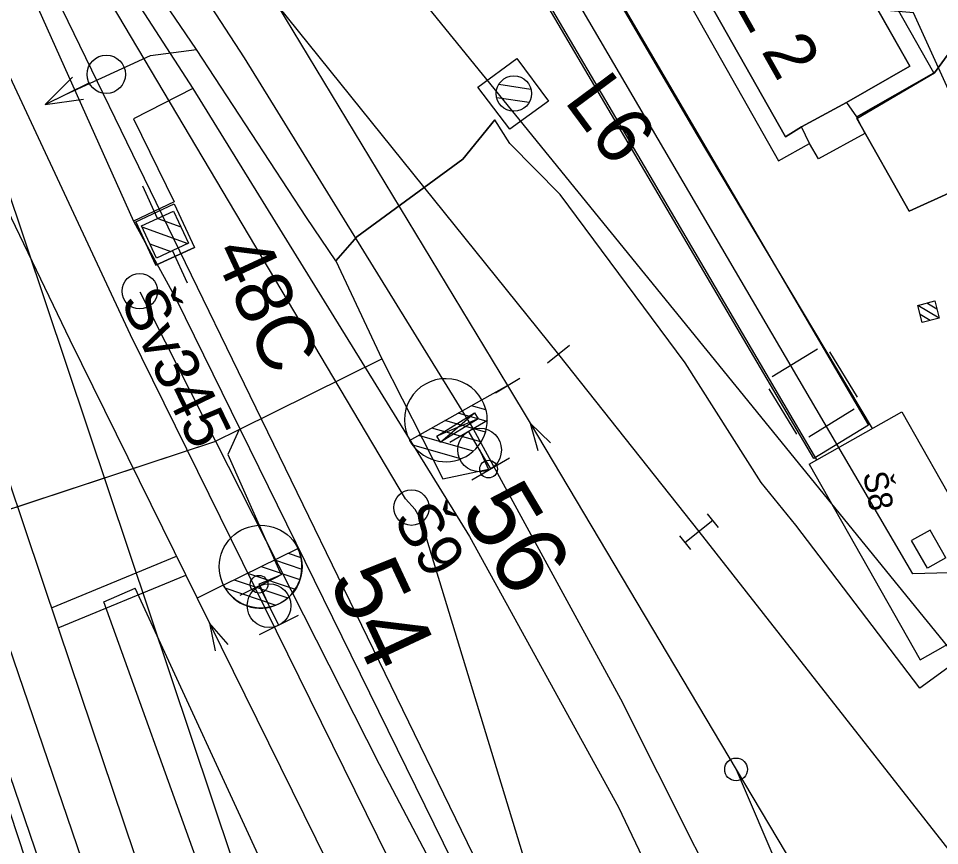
# Model space of a CAD drawing. Extents: x -545736 to -544888, y -1122892 to -1119128.
# Drawn here: x -545205.43 to -545179.41, y -1121645.11 to -1121621.77 of the extents above; entities that cross this region are included whole.
import ezdxf

# ---------------------------------------------------------------- set-up
doc = ezdxf.new("R2010")
doc.units = 0
for name, color, linetype in [('osvětlené plochy-hodnota-obrys', 7, 'Continuous'), ('Podbarveni_Komunikace', 7, 'Continuous'), ('Podbarveni_Zastreseni_Pozemni', 7, 'Continuous'), ('Vrstva 1', 7, 'Continuous'), ('Vrstva 1 - Koleje', 7, 'Continuous'), ('Vrstva 11', 7, 'Continuous'), ('Vrstva 11 - Trakce', 7, 'Continuous'), ('Vrstva 12 - Trakce zaklady', 7, 'Continuous'), ('Vrstva 16_plochy', 7, 'Continuous'), ('Vrstva 2 - Vyhybky', 7, 'Continuous'), ('Vrstva 23 - PHS - pozemni - schody - eskalatory', 7, 'Continuous'), ('Vrstva 26', 7, 'Continuous'), ('Vrstva 27', 7, 'Continuous'), ('Vrstva 28 - zabzar', 7, 'Continuous'), ('Vrstva 3', 7, 'Continuous'), ('Vrstva 3 - Lisy - Pocitaci body', 7, 'Continuous'), ('Vrstva 31', 7, 'Continuous'), ('Vrstva 34', 7, 'Continuous'), ('Vrstva 35', 7, 'Continuous'), ('Vrstva 4 - Teren - stezky - prechody - plochy', 7, 'Continuous'), ('Vrstva 43', 7, 'Continuous'), ('Vrstva 44', 7, 'Continuous'), ('Vrstva 49', 7, 'Continuous'), ('Vrstva 61', 7, 'Continuous'), ('Vrstva 7 - Namezniky-vystroj', 7, 'Continuous')]:
    doc.layers.add(name, color=color, linetype=linetype)

msp = doc.modelspace()

# ---------------------------------------------------------------- linework, layer by layer
at = {"layer": 'osvětlené plochy-hodnota-obrys'}
for points in [[(-545114.36, -1122142.005), (-545095.834, -1122030.811), (-545094.039, -1122008.497), (-545094.672, -1121983.393), (-545097.737, -1121961.902), (-545099.42, -1121918.553), (-545101.285, -1121870.536), (-545123.71, -1121759.379), (-545130.296, -1121736.567), (-545147.419, -1121693.847), (-545162.352, -1121662.092), (-545176.655, -1121642.604), (-545199.404, -1121614.631), (-545212.209, -1121594.037), (-545225.557, -1121565.516)], [(-545137.864, -1121889.42), (-545168.59, -1121731.992), (-545178.308, -1121699.721), (-545197.027, -1121652.528), (-545208.16, -1121619.35), (-545217.952, -1121591.114), (-545225.649, -1121565.547)], [(-545115.194, -1122188.84), (-545115.464, -1122158.52), (-545110.116, -1122078.531), (-545109.516, -1122044.98), (-545111.654, -1121993.485), (-545115.876, -1121955.778), (-545121.955, -1121920.051), (-545160.528, -1121723.806), (-545171.589, -1121690.909), (-545189.933, -1121650.816), (-545214.916, -1121599.46)]]:
    msp.add_lwpolyline(points, dxfattribs=at)
at = {"layer": 'Podbarveni_Komunikace'}
msp.add_lwpolyline([(-545179.071, -1121622.643), (-545179.56, -1121623.309), (-545181.752, -1121624.596), (-545180.274, -1121627.213), (-545177.72, -1121626.054)], dxfattribs=at)
at = {"layer": 'Podbarveni_Zastreseni_Pozemni'}
msp.add_lwpolyline([(-545185.525, -1121613.82), (-545180.254, -1121623.124), (-545182.046, -1121624.141), (-545183.311, -1121624.829), (-545183.766, -1121625.114), (-545189.037, -1121615.81)], close=True, dxfattribs=at)
at = {"layer": 'Vrstva 1'}
msp.add_lwpolyline([(-545190.178, -1121631.253), (-545186.213, -1121636.255), (-545176.171, -1121649.044), (-545174.436, -1121651.351), (-545168.743, -1121659.601), (-545162.987, -1121669.095), (-545158.853, -1121676.525), (-545151.303, -1121691.193)], dxfattribs=at)
at = {"layer": 'Vrstva 1 - Koleje'}
for points in [[(-545220.059, -1121592.227), (-545219.8, -1121592.995), (-545214.751, -1121607.971), (-545207.733, -1121623.051), (-545206.945, -1121624.682), (-545203.97, -1121630.841), (-545200.377, -1121638.127)], [(-545220.059, -1121592.227), (-545219.8, -1121592.995), (-545214.751, -1121607.971), (-545209.438, -1121623.729), (-545206.712, -1121631.824), (-545204.285, -1121639.023), (-545202.147, -1121645.365), (-545201.724, -1121646.618), (-545201.151, -1121648.315)], [(-545205.016, -1121610.891), (-545204.385, -1121611.852), (-545198.112, -1121621.407), (-545190.178, -1121631.253)], [(-545205.016, -1121610.891), (-545204.385, -1121611.852), (-545198.112, -1121621.407), (-545191.612, -1121632.129)], [(-545191.612, -1121632.129), (-545190.978, -1121633.194), (-545185.162, -1121642.962), (-545180.201, -1121654.544), (-545176.154, -1121664.128), (-545173.907, -1121669.92), (-545171.157, -1121677.438)], [(-545191.612, -1121632.129), (-545190.978, -1121633.194), (-545185.162, -1121642.962), (-545178.685, -1121653.839)], [(-545200.377, -1121638.127), (-545200.027, -1121638.835), (-545193.022, -1121653.026), (-545187.361, -1121668.627), (-545185.993, -1121672.41), (-545184.116, -1121677.602), (-545182.386, -1121682.379), (-545180.136, -1121688.593), (-545177.412, -1121696.104), (-545175.179, -1121702.365), (-545173.107, -1121708.51), (-545170.943, -1121715.381), (-545168.904, -1121722.322), (-545166.838, -1121730.016), (-545165.721, -1121734.52), (-545165.378, -1121735.902), (-545163.622, -1121743.653), (-545162.109, -1121751.114), (-545160.876, -1121757.439), (-545159.51, -1121764.477), (-545158.293, -1121770.72), (-545156.873, -1121778.046)], [(-545200.377, -1121638.127), (-545200.027, -1121638.835), (-545193.022, -1121653.026), (-545185.653, -1121667.954), (-545182.618, -1121674.124), (-545180.75, -1121678.05), (-545177.273, -1121685.741), (-545175.056, -1121690.975), (-545171.981, -1121698.73), (-545169.454, -1121705.612), (-545167.151, -1121712.394), (-545165.943, -1121716.253), (-545164.96, -1121719.394), (-545162.82, -1121726.889), (-545161.406, -1121732.291), (-545159.388, -1121740.831), (-545157.763, -1121748.706), (-545156.207, -1121756.669), (-545155.623, -1121759.664)]]:
    msp.add_lwpolyline(points, dxfattribs=at)
at = {"layer": 'Vrstva 11'}
for p, q in [((-545179.422, -1121630.227), (-545180.031, -1121629.871)), ((-545179.488, -1121629.972), (-545179.776, -1121629.803)), ((-545179.679, -1121630.294), (-545179.964, -1121630.127))]:
    msp.add_line(p, q, dxfattribs=at)
msp.add_lwpolyline([(-545179.905, -1121630.353), (-545180.031, -1121629.869), (-545179.547, -1121629.743), (-545179.421, -1121630.227)], close=True, dxfattribs=at)
msp.add_lwpolyline([(-545179.905, -1121630.353), (-545180.031, -1121629.869), (-545179.547, -1121629.743), (-545179.421, -1121630.227), (-545179.905, -1121630.353)], dxfattribs=at)
at = {"layer": 'Vrstva 11 - Trakce'}
for p, q in [((-545191.857, -1121623.632), (-545190.954, -1121623.766)), ((-545191.919, -1121624.002), (-545191.003, -1121624.138)), ((-545201.495, -1121627.421), (-545201.916, -1121626.51)), ((-545201.491, -1121627.415), (-545200.835, -1121627.656)), ((-545201.94, -1121627.649), (-545200.644, -1121628.125)), ((-545201.717, -1121628.13), (-545201.125, -1121628.347)), ((-545201.081, -1121628.316), (-545200.656, -1121629.232))]:
    msp.add_line(p, q, dxfattribs=at)
msp.add_lwpolyline([(-545201.042, -1121627.207), (-545200.622, -1121628.115), (-545201.53, -1121628.535), (-545201.95, -1121627.627)], close=True, dxfattribs=at)
msp.add_circle((-545191.435, -1121623.893), 0.5, dxfattribs=at)
at = {"layer": 'Vrstva 12 - Trakce zaklady'}
for p, q in [((-545202.114, -1121627.51), (-545201.025, -1121627.006)), ((-545201.546, -1121628.737), (-545200.457, -1121628.233))]:
    msp.add_line(p, q, dxfattribs=at)
for points in [[(-545191.544, -1121624.9), (-545192.453, -1121623.715), (-545191.354, -1121622.899), (-545190.459, -1121624.105), (-545191.544, -1121624.9)], [(-545201.546, -1121628.737), (-545202.114, -1121627.51), (-545201.025, -1121627.006), (-545200.457, -1121628.233), (-545201.546, -1121628.737)], [(-545202.114, -1121627.51), (-545202.114, -1121627.51), (-545201.546, -1121628.737), (-545201.546, -1121628.737)]]:
    msp.add_lwpolyline(points, dxfattribs=at)
at = {"layer": 'Vrstva 16_plochy'}
for points in [[(-545181.755, -1121624.553), (-545179.576, -1121623.306), (-545185.353, -1121613.116), (-545189.716, -1121615.632), (-545183.96, -1121625.793), (-545183.087, -1121625.301), (-545183.311, -1121624.829), (-545183.766, -1121625.114), (-545189.038, -1121615.81), (-545185.543, -1121613.821), (-545180.254, -1121623.124), (-545182.046, -1121624.141), (-545181.755, -1121624.553)], [(-545183.311, -1121624.829), (-545182.046, -1121624.141), (-545181.755, -1121624.553), (-545181.523, -1121625.024), (-545182.835, -1121625.734), (-545183.087, -1121625.301), (-545183.311, -1121624.829)]]:
    msp.add_lwpolyline(points, dxfattribs=at)
at = {"layer": 'Vrstva 2 - Vyhybky'}
for p, q in [((-545189.867, -1121631.002), (-545190.489, -1121631.504)), ((-545191.955, -1121632.335), (-545191.269, -1121631.923)), ((-545192.336, -1121632.537), (-545191.612, -1121632.129)), ((-545194.379, -1121633.681), (-545192.336, -1121632.537)), ((-545192.226, -1121632.815), (-545192.629, -1121632.702)), ((-545192.238, -1121633.444), (-545193.38, -1121633.121)), ((-545192.189, -1121633.142), (-545193.005, -1121632.912)), ((-545192.364, -1121633.724), (-545193.755, -1121633.332)), ((-545192.578, -1121633.98), (-545194.13, -1121633.542)), ((-545194.379, -1121633.682), (-545194.379, -1121633.681)), ((-545192.928, -1121634.197), (-545194.291, -1121633.812)), ((-545199.64, -1121637.761), (-545197.539, -1121636.726)), ((-545198.193, -1121637.048), (-545197.424, -1121637.309)), ((-545197.812, -1121636.86), (-545197.451, -1121636.983)), ((-545198.573, -1121637.236), (-545197.479, -1121637.607)), ((-545198.955, -1121637.423), (-545197.609, -1121637.88)), ((-545199.64, -1121637.761), (-545200.377, -1121638.127)), ((-545199.639, -1121637.761), (-545199.64, -1121637.761)), ((-545199.594, -1121637.839), (-545198.156, -1121638.328)), ((-545199.335, -1121637.61), (-545197.821, -1121638.124))]:
    msp.add_line(p, q, dxfattribs=at)
for points in [[(-545205.016, -1121610.891), (-545204.385, -1121611.852), (-545198.112, -1121621.407), (-545191.612, -1121632.129)], [(-545198.112, -1121621.407), (-545190.178, -1121631.253)], [(-545191.612, -1121632.129), (-545190.978, -1121633.194), (-545185.162, -1121642.962), (-545178.685, -1121653.839)], [(-545190.405, -1121633.752), (-545190.978, -1121633.194), (-545190.761, -1121633.964)], [(-545200.377, -1121638.127), (-545200.027, -1121638.835), (-545193.022, -1121653.026), (-545185.653, -1121667.954)], [(-545199.499, -1121639.436), (-545200.027, -1121638.835), (-545199.871, -1121639.62)], [(-545185.162, -1121642.962), (-545180.201, -1121654.544)]]:
    msp.add_lwpolyline(points, dxfattribs=at)
for centre, radius in [((-545198.583, -1121637.242), 1.17), ((-545185.162, -1121642.962), 0.32)]:
    msp.add_circle(centre, radius, dxfattribs=at)
for centre, radius, start, end in [((-545193.357, -1121633.108), 1.17, 29.1917, 209.6612), ((-545193.357, -1121633.109), 1.171, 209.2812, 29.242), ((-545198.59, -1121637.243), 1.171, 206.2692, 26.2301)]:
    msp.add_arc(centre, radius, start, end, dxfattribs=at)
at = {"layer": 'Vrstva 23 - PHS - pozemni - schody - eskalatory'}
msp.add_lwpolyline([(-545189.038, -1121615.81), (-545183.766, -1121625.114), (-545183.311, -1121624.829), (-545182.046, -1121624.141), (-545180.254, -1121623.124), (-545185.543, -1121613.821)], close=True, dxfattribs=at)
at = {"layer": 'Vrstva 26'}
msp.add_lwpolyline([(-545097.437, -1122052.623), (-545072.287, -1122039.894), (-545085.621, -1122009.744), (-545089.841, -1121964.946), (-545095.239, -1121958.274), (-545095.745, -1121940.272), (-545098.424, -1121935.947), (-545099.088, -1121910.293), (-545099.581, -1121891.247), (-545095.82, -1121860.673), (-545104.239, -1121857.434), (-545113.591, -1121811.167), (-545113.924, -1121803.223), (-545124.359, -1121753.762), (-545132.104, -1121728.782), (-545141.308, -1121704.806), (-545150.282, -1121669.65), (-545151.919, -1121656.143), (-545151.404, -1121636.531), (-545180.167, -1121637.447), (-545212.798, -1121581.796), (-545235.977, -1121514.184), (-545242.54, -1121484.599), (-545257.211, -1121409.362)], dxfattribs=at)
at = {"layer": 'Vrstva 27'}
for p, q in [((-545192.138, -1121634.512), (-545192.162, -1121634.468)), ((-545198.641, -1121637.718), (-545198.619, -1121637.762))]:
    msp.add_line(p, q, dxfattribs=at)
for centre in [(-545192.15, -1121634.49), (-545198.63, -1121637.74)]:
    msp.add_circle(centre, 0.25, dxfattribs=at)
at = {"layer": 'Vrstva 28 - zabzar'}
for points in [[(-545196.46, -1121628.61), (-545197.29, -1121627.39), (-545200.4, -1121622.65), (-545205.92, -1121614.53), (-545207.62, -1121612.24), (-545207.906, -1121611.355), (-545207.62, -1121611.09), (-545207.96, -1121610.31), (-545208.87, -1121610.34)], [(-545204.67, -1121624.2), (-545204.1, -1121623.92), (-545201.7, -1121622.82), (-545200.4, -1121622.65)], [(-545177.54, -1121639.04), (-545178.35, -1121639.5), (-545179.97, -1121640.67), (-545183.47, -1121636.07), (-545184.45, -1121634.87), (-545186.6, -1121631.49), (-545190.13, -1121626.74), (-545191.55, -1121625.3), (-545191.97, -1121624.63), (-545192.88, -1121625.74), (-545195.87, -1121627.94), (-545196.46, -1121628.61)], [(-545196.46, -1121628.61), (-545195.16, -1121631.38), (-545193.44, -1121634.76), (-545192.15, -1121634.49), (-545192.4, -1121633.95)], [(-545208.1, -1121636.42), (-545199.88, -1121633.71), (-545199.19, -1121633.37), (-545195.16, -1121631.38)], [(-545199.19, -1121633.37), (-545199.51, -1121634.08), (-545198.01, -1121637.47), (-545198.63, -1121637.74), (-545198.35, -1121638.34)], [(-545194.35, -1121680.74), (-545195.81, -1121674.84), (-545197.18, -1121671.04), (-545198.18, -1121667.09), (-545200.12, -1121661.49), (-545201.75, -1121655.65), (-545203.36, -1121651.11), (-545203.78, -1121649.92), (-545204.58, -1121647.47), (-545205.65, -1121644.21), (-545208.01, -1121637.17), (-545208.1, -1121636.42)]]:
    msp.add_lwpolyline(points, dxfattribs=at)
at = {"layer": 'Vrstva 3'}
for p, q in [((-545185.977, -1121635.748), (-545185.666, -1121636.14)), ((-545185.821, -1121635.944), (-545186.605, -1121636.566)), ((-545186.76, -1121636.37), (-545186.449, -1121636.762))]:
    msp.add_line(p, q, dxfattribs=at)
at = {"layer": 'Vrstva 3 - Lisy - Pocitaci body'}
for p, q in [((-545204.67, -1121624.2), (-545203.894, -1121623.433)), ((-545204.67, -1121624.2), (-545203.432, -1121623.589)), ((-545204.67, -1121624.2), (-545203.589, -1121624.052)), ((-545193.243, -1121633.731), (-545192.181, -1121633.107)), ((-545192.088, -1121634.481), (-545192.712, -1121633.419)), ((-545192.619, -1121634.793), (-545191.557, -1121634.169)), ((-545198.07, -1121637.515), (-545199.175, -1121638.06)), ((-545198.623, -1121637.788), (-545198.077, -1121638.892)), ((-545197.525, -1121638.62), (-545198.63, -1121639.165))]:
    msp.add_line(p, q, dxfattribs=at)
for centre, radius in [((-545202.945, -1121623.351), 0.542), ((-545192.402, -1121633.948), 0.616), ((-545198.348, -1121638.342), 0.616)]:
    msp.add_circle(centre, radius, dxfattribs=at)
at = {"layer": 'Vrstva 31'}
msp.add_lwpolyline([(-545178.13, -1121636.802), (-545176.86, -1121635.785), (-545175.928, -1121633.805), (-545179.164, -1121623.786), (-545180.147, -1121621.616), (-545180.907, -1121621.547)], dxfattribs=at)
at = {"layer": 'Vrstva 34'}
for p, q in [((-545184.145, -1121631.881), (-545182.865, -1121631.098)), ((-545182.522, -1121631.18), (-545181.739, -1121632.46)), ((-545183.444, -1121633.504), (-545184.227, -1121632.224)), ((-545181.821, -1121632.803), (-545183.101, -1121633.586))]:
    msp.add_line(p, q, dxfattribs=at)
at = {"layer": 'Vrstva 35'}
msp.add_line((-545208.1, -1121636.42), (-545199.88, -1121633.71), dxfattribs=at)
for points in [[(-545241.541, -1121485.465), (-545239.999, -1121492.308), (-545237.251, -1121504.071), (-545235.337, -1121513.168), (-545234.596, -1121515.041), (-545224.398, -1121544.845), (-545211.981, -1121581.286), (-545198.438, -1121604.211), (-545181.421, -1121633.25), (-545182.966, -1121634.194), (-545200.042, -1121605.172), (-545213.729, -1121581.837), (-545226.104, -1121545.417), (-545236.204, -1121516.019), (-545237.061, -1121513.796), (-545239.019, -1121504.439), (-545241.749, -1121492.723), (-545243.32, -1121485.713)], [(-545196.46, -1121628.61), (-545195.87, -1121627.94), (-545192.88, -1121625.74), (-545191.97, -1121624.63)]]:
    msp.add_lwpolyline(points, dxfattribs=at)
at = {"layer": 'Vrstva 4 - Teren - stezky - prechody - plochy'}
for points in [[(-545188.763, -1121698.109), (-545190.715, -1121689.813), (-545195.065, -1121673.326), (-545198.286, -1121662.387), (-545202.669, -1121648.347), (-545213.282, -1121617.261), (-545221.968, -1121591.293), (-545228.066, -1121573.381), (-545232.36, -1121560.669), (-545237.333, -1121545.795), (-545240.195, -1121536.787), (-545241.095, -1121537.02)], [(-545216.868, -1121596.848), (-545216.019, -1121596.395), (-545211.21, -1121604.274), (-545206.839, -1121610.949), (-545199.048, -1121622.889), (-545192.587, -1121633.352), (-545188.426, -1121640.975), (-545184.233, -1121649.302), (-545180.4, -1121658.058), (-545176.327, -1121668.124), (-545171.563, -1121681.077), (-545167.703, -1121693.087), (-545168.781, -1121694.447)], [(-545216.868, -1121596.848), (-545213.889, -1121604.829), (-545210.471, -1121613.16), (-545202.274, -1121630.693), (-545185.773, -1121664.159), (-545180.599, -1121674.576), (-545175.283, -1121686.286), (-545171.383, -1121695.992), (-545169.382, -1121701.199), (-545168.755, -1121700.94)], [(-545209.004, -1121612.298), (-545208.216, -1121611.839), (-545200.504, -1121623.754), (-545192.69, -1121636.392), (-545188.479, -1121644.031), (-545185.244, -1121650.818), (-545181.822, -1121658.643), (-545177.576, -1121669.097), (-545173.15, -1121681.254), (-545168.781, -1121694.447)], [(-545209.004, -1121612.298), (-545202.175, -1121627.489), (-545200.979, -1121629.68), (-545184.318, -1121663.578), (-545177.85, -1121676.702), (-545177.318, -1121678.004), (-545173.918, -1121685.556), (-545169.795, -1121695.632), (-545169.981, -1121695.743), (-545169.679, -1121697.265), (-545169.574, -1121697.288), (-545168.755, -1121700.94)], [(-545177.72, -1121626.054), (-545180.274, -1121627.213), (-545181.752, -1121624.596), (-545179.56, -1121623.309), (-545179.071, -1121622.643), (-545177.72, -1121626.054)], [(-545200.504, -1121623.754), (-545202.172, -1121624.61), (-545201.024, -1121626.948), (-545202.175, -1121627.489)], [(-545177.153, -1121708.388), (-545177.337, -1121707.756), (-545186.682, -1121683.465), (-545192.636, -1121667.775), (-545200.255, -1121645.889), (-545203.013, -1121638.235), (-545202.124, -1121637.845)], [(-545177.153, -1121708.388), (-545175.107, -1121707.611), (-545175.507, -1121706.398), (-545184.454, -1121681.584), (-545189.524, -1121667.292), (-545194.023, -1121655.906), (-545198.205, -1121646.356), (-545202.124, -1121637.845)]]:
    msp.add_lwpolyline(points, dxfattribs=at)
at = {"layer": 'Vrstva 43'}
for centre in [(-545201.999, -1121629.468), (-545194.327, -1121635.577)]:
    msp.add_circle(centre, 0.5, dxfattribs=at)
at = {"layer": 'Vrstva 44'}
for points in [[(-545179.583, -1121698.628), (-545193.322, -1121663.167), (-545193.296, -1121662.385), (-545192.894, -1121662.138), (-545187.639, -1121660.012), (-545186.844, -1121659.528), (-545187.117, -1121658.693), (-545194.063, -1121635.912), (-545194.221, -1121635.633), (-545194.492, -1121635.326), (-545208.695, -1121611.436), (-545208.73, -1121611.156), (-545207.976, -1121610.468), (-545202.921, -1121607.01), (-545202.254, -1121606.625), (-545202.44, -1121605.676), (-545215.752, -1121581.308), (-545224.558, -1121560.938)], [(-545201.029, -1121656.72), (-545214.811, -1121616.351), (-545214.861, -1121616.079)], [(-545201.994, -1121629.486), (-545195.239, -1121642.816), (-545189.332, -1121654.028), (-545186.805, -1121659.5), (-545186.844, -1121659.528)]]:
    msp.add_lwpolyline(points, dxfattribs=at)
at = {"layer": 'Vrstva 49'}
for p, q in [((-545192.114, -1121615.06), (-545186.261, -1121625.07)), ((-545187.745, -1121625.946), (-545193.666, -1121615.896)), ((-545186.261, -1121625.07), (-545181.317, -1121633.344)), ((-545182.884, -1121634.231), (-545187.745, -1121625.946)), ((-545183.094, -1121634.35), (-545180.483, -1121632.872)), ((-545180.483, -1121632.872), (-545177.349, -1121638.395)), ((-545183.094, -1121634.35), (-545179.96, -1121639.873)), ((-545179.681, -1121636.21), (-545180.203, -1121636.506)), ((-545179.237, -1121636.993), (-545179.681, -1121636.21)), ((-545179.759, -1121637.289), (-545180.203, -1121636.506)), ((-545179.237, -1121636.993), (-545179.759, -1121637.289)), ((-545179.96, -1121639.873), (-545177.349, -1121638.395))]:
    msp.add_line(p, q, dxfattribs=at)
at = {"layer": 'Vrstva 7 - Namezniky-vystroj'}
for p, q in [((-545192.444, -1121633.075), (-545193.612, -1121633.561)), ((-545204.494, -1121638.403), (-545200.961, -1121636.944)), ((-545204.302, -1121638.973), (-545200.695, -1121637.483))]:
    msp.add_line(p, q, dxfattribs=at)
msp.add_lwpolyline([(-545193.507, -1121633.731), (-545192.549, -1121632.905), (-545192.444, -1121633.075), (-545193.507, -1121633.731), (-545193.612, -1121633.561), (-545192.549, -1121632.905)], dxfattribs=at)

# ---------------------------------------------------------------- texts
at = {"layer": 'Vrstva 11 - Trakce'}
for s, rotation, p in [('L6', 306.5799, (-545190.036, -1121624.1)), ('48C', 294.8403, (-545199.958, -1121628.358))]:
    msp.add_text(s, height=1.6, rotation=rotation, dxfattribs=at).set_placement(p)
at = {"layer": 'Vrstva 2 - Vyhybky'}
for s, rotation, p in [('56', 300.7713, (-545192.974, -1121635.643)), ('54', 295.0379, (-545196.687, -1121637.616))]:
    msp.add_text(s, height=2, rotation=rotation, dxfattribs=at).set_placement(p)
at = {"layer": 'Vrstva 23 - PHS - pozemni - schody - eskalatory'}
msp.add_text('R EPZ 2', height=1.4, rotation=299.5375, dxfattribs=at).set_placement((-545187.436, -1121617.442))
at = {"layer": 'Vrstva 43'}
for s, rotation, p in [('Šv345', 295.9379, (-545202.561, -1121629.741)), ('Š9', 300.7322, (-545194.864, -1121635.896))]:
    msp.add_text(s, height=1.25, rotation=rotation, dxfattribs=at).set_placement(p)
at = {"layer": 'Vrstva 61'}
msp.add_text('Š8', height=0.6806, rotation=281.0281, dxfattribs=at).set_placement((-545181.581, -1121634.617))

doc.saveas('drawing.dxf')
